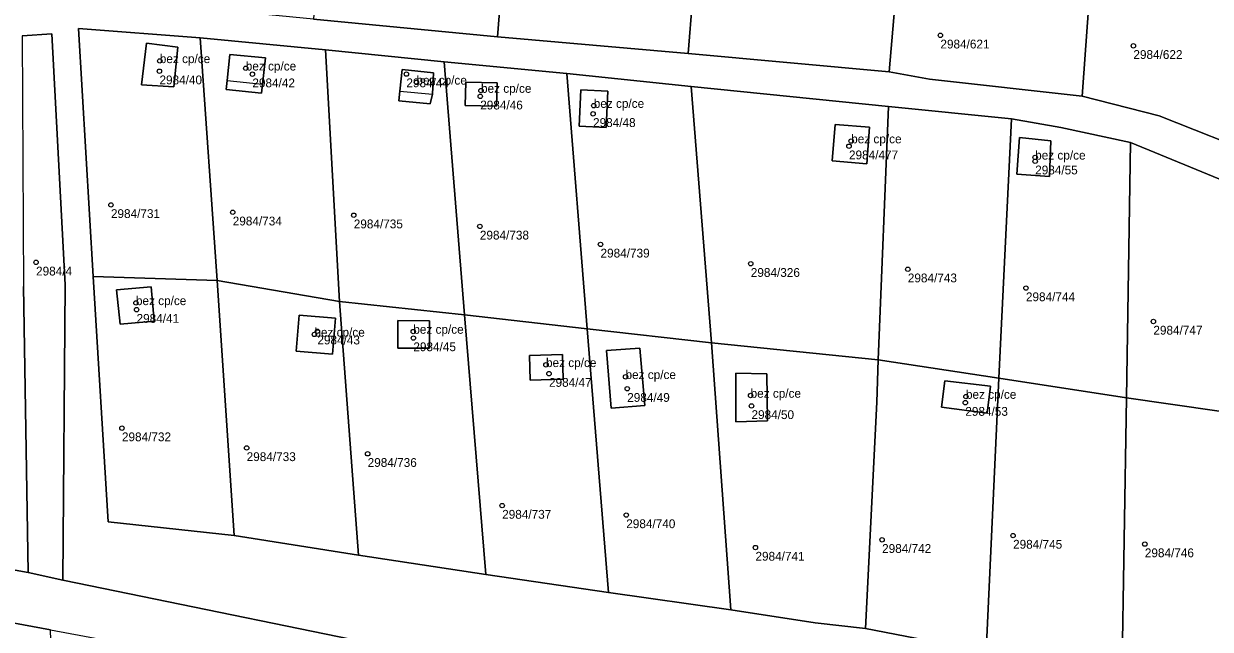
# Model space of a CAD drawing. Extents: x -878211 to -870363, y -1058464 to -1052522.
# Drawn here: x -873583.7 to -873449, y -1056143.2 to -1056074.5 of the extents above; entities that cross this region are included whole.
import ezdxf

# ---------------------------------------------------------------- set-up
doc = ezdxf.new("R2010")
doc.units = 0
for name, color, linetype in [('Definiční body', 7, 'Continuous'), ('Polygon budovy', 7, 'Continuous'), ('Polygon parcely', 7, 'Continuous')]:
    doc.layers.add(name, color=color, linetype=linetype)

msp = doc.modelspace()

# ---------------------------------------------------------------- linework, layer by layer
at = {"layer": 'Definiční body'}
for centre in [(-873479.62, -1056075.82994), (-873457.71, -1056077.01994), (-873568.25, -1056078.72994), (-873568.29, -1056079.89994), (-873558.49, -1056079.56994), (-873557.74, -1056080.23994), (-873540.25, -1056080.22994), (-873539.11, -1056081.16994), (-873531.87, -1056082.74994), (-873531.78, -1056082.09994), (-873518.98, -1056083.80994), (-873519.06, -1056084.73994), (-873490, -1056088.40994), (-873489.75, -1056087.82994), (-873468.86, -1056089.67994), (-873468.86, -1056090.11994), (-873573.8, -1056095.06994), (-873559.97, -1056095.90994), (-873546.23, -1056096.23994), (-873531.91, -1056097.50994), (-873518.21, -1056099.54994), (-873582.3, -1056101.58994), (-873501.15, -1056101.74994), (-873483.32, -1056102.36994), (-873469.91, -1056104.50994), (-873570.96, -1056106.18994), (-873570.89, -1056106.95994), (-873455.44, -1056108.29994), (-873550.7, -1056109.76994), (-873550.36, -1056109.40994), (-873539.47, -1056109.43994), (-873539.46, -1056110.17994), (-873524.4, -1056113.21994), (-873524.06, -1056114.21994), (-873515.37, -1056114.57994), (-873515.18, -1056115.92994), (-873501.17, -1056116.69994), (-873476.72, -1056116.81994), (-873501.07, -1056117.87994), (-873476.79, -1056117.50994), (-873572.55, -1056120.39994), (-873558.39, -1056122.64994), (-873544.65, -1056123.30994), (-873529.38, -1056129.18994), (-873515.29, -1056130.25994), (-873471.37, -1056132.58994), (-873500.62, -1056133.94994), (-873486.24, -1056133.06994), (-873456.41, -1056133.55994)]:
    msp.add_circle(centre, 0.25, dxfattribs=at)
at = {"layer": 'Polygon budovy'}
for points in [[(-873569.77, -1056076.7), (-873570.31, -1056081.44), (-873566.65, -1056081.68), (-873566.22, -1056077.17)], [(-873560.6, -1056080.96), (-873556.58, -1056081.37), (-873556.26, -1056078.38), (-873560.31, -1056077.99)], [(-873541, -1056082.16), (-873537.3, -1056082.5), (-873537.17, -1056080.07), (-873540.75, -1056079.71)], [(-873533.59, -1056083.78), (-873530.04, -1056083.87), (-873529.95, -1056081.23), (-873533.5, -1056081.14)], [(-873517.56, -1056086.27), (-873517.39, -1056082.18), (-873520.46, -1056082), (-873520.64, -1056086.14)], [(-873491.92, -1056090.06), (-873487.97, -1056090.41), (-873487.66, -1056086.26), (-873491.56, -1056085.94)], [(-873470.64, -1056087.42), (-873470.93, -1056091.57), (-873467.23, -1056091.83), (-873467.07, -1056087.8)], [(-873569.24, -1056104.38), (-873573.16, -1056104.72), (-873572.76, -1056108.62), (-873568.88, -1056108.25)], [(-873552.42, -1056107.57), (-873552.75, -1056111.65), (-873548.65, -1056111.99), (-873548.31, -1056107.91)], [(-873541.21, -1056108.2), (-873541.24, -1056111.31), (-873537.64, -1056111.31), (-873537.61, -1056108.23)], [(-873526.29, -1056112.17), (-873526.19, -1056114.96), (-873522.47, -1056114.84), (-873522.53, -1056112.06)], [(-873517.55, -1056111.6), (-873517.01, -1056118.12), (-873513.17, -1056117.83), (-873513.75, -1056111.34)], [(-873502.86, -1056119.67), (-873499.25, -1056119.59), (-873499.34, -1056114.22), (-873502.85, -1056114.17)], [(-873479.13, -1056115.03), (-873479.51, -1056118.03), (-873474.32, -1056118.7), (-873473.93, -1056115.65)]]:
    msp.add_lwpolyline(points, close=True, dxfattribs=at)
at = {"layer": 'Polygon parcely'}
for points in [[(-873442.94, -1056089.64), (-873454.79, -1056084.97), (-873463.51, -1056082.72), (-873480.85, -1056080.8), (-873485.43, -1056079.98), (-873508.25, -1056077.9), (-873529.89, -1056076.01), (-873550.79, -1056073.98), (-873577.69, -1056071.35), (-873578.37, -1056055.55), (-873580.17, -1056025.32), (-873560.67, -1056028.41), (-873547.73, -1056030.46), (-873526.95, -1056033.87), (-873505.43, -1056037.4), (-873493.18, -1056040.2), (-873491.25, -1056041.29), (-873482.42, -1056042.98), (-873461.05, -1056047.58), (-873452.14, -1056049.56), (-873439.31, -1056053.22)], [(-873583.88, -1056075.87), (-873580.52, -1056075.67), (-873578.98, -1056104.13)], [(-873445.53, -1056152.08), (-873459.02, -1056149.18), (-873474.41, -1056145.79), (-873488.11, -1056143.14), (-873493.84, -1056142.5), (-873503.43, -1056141), (-873517.3, -1056139.06), (-873531.23, -1056137.02), (-873545.7, -1056134.8), (-873559.82, -1056132.59), (-873574.12, -1056131.03), (-873575.8, -1056103.2), (-873577.5, -1056075.05), (-873563.66, -1056076.11), (-873549.44, -1056077.47), (-873535.98, -1056078.82), (-873522.05, -1056080.16), (-873507.91, -1056081.65), (-873485.52, -1056083.92), (-873471.53, -1056085.31), (-873465.93, -1056086.28), (-873458.04, -1056088), (-873442.49, -1056094.37)], [(-873233.13, -1056211.3), (-873258.39, -1056203.81), (-873288.18, -1056196.8), (-873300.97, -1056193.75), (-873316.94, -1056189.94), (-873359.74, -1056179.73), (-873430.29, -1056166.44), (-873443.77, -1056163.9), (-873536.08, -1056146.51), (-873579.25, -1056137.66), (-873583.21, -1056136.78), (-873640.57, -1056126.39), (-873663.43, -1056120.04), (-873669.67, -1056117.9), (-873683.77, -1056104.56), (-873698.77, -1056094.59), (-873705.76, -1056091.7), (-873717.22, -1056089.4), (-873720.7, -1056089.42), (-873762.63, -1056089.66), (-873840.34, -1056089.55), (-873878.08, -1056089.5)], [(-873640.57, -1056126.39), (-873583.21, -1056136.78), (-873583.71, -1056104.32)], [(-873578.98, -1056104.13), (-873579.25, -1056137.66), (-873536.08, -1056146.51), (-873443.77, -1056163.9)], [(-873603.98, -1056138.97), (-873580.66, -1056143.3), (-873536.99, -1056151.43), (-873510.04, -1056156.4), (-873469.01, -1056162.46), (-873443.87, -1056167.66), (-873430.95, -1056170.33), (-873360.98, -1056184.79), (-873317.75, -1056195.16), (-873301.81, -1056198.98), (-873289.4, -1056201.96), (-873278.56, -1056204.51), (-873259.87, -1056208.9), (-873253.05, -1056210.89), (-873234.74, -1056216.24), (-873228.37, -1056218.32)]]:
    msp.add_lwpolyline(points, dxfattribs=at)
for points in [[(-873528.31, -1056055.97), (-873550.88, -1056052.35), (-873551.84, -1056057.55), (-873549.71, -1056057.99), (-873550.79, -1056073.98), (-873529.89, -1056076.01)], [(-873523.81, -1056056.32), (-873528.31, -1056055.97), (-873529.89, -1056076.01), (-873508.25, -1056077.9), (-873507.76, -1056071.74), (-873506.91, -1056059.22)], [(-873485.43, -1056079.98), (-873483.97, -1056062.78), (-873498.82, -1056060.61), (-873506.91, -1056059.22), (-873507.76, -1056071.74), (-873508.25, -1056077.9)], [(-873462.32, -1056065.98), (-873483.97, -1056062.78), (-873485.43, -1056079.98), (-873480.85, -1056080.8), (-873463.51, -1056082.72)], [(-873442.94, -1056089.64), (-873441.18, -1056071.55), (-873462.32, -1056065.98), (-873463.51, -1056082.72), (-873454.79, -1056084.97)], [(-873583.21, -1056136.78), (-873579.25, -1056137.66), (-873578.98, -1056104.13), (-873580.52, -1056075.67), (-873583.88, -1056075.87), (-873583.71, -1056104.32)], [(-873575.8, -1056103.2), (-873561.73, -1056103.65), (-873563.66, -1056076.11), (-873577.5, -1056075.05)], [(-873549.44, -1056077.47), (-873563.66, -1056076.11), (-873561.73, -1056103.65), (-873547.84, -1056106.02)], [(-873570.31, -1056081.44), (-873566.65, -1056081.68), (-873566.22, -1056077.17), (-873569.77, -1056076.7)], [(-873570.31, -1056081.44), (-873569.77, -1056076.7), (-873566.22, -1056077.17), (-873566.65, -1056081.68)], [(-873547.84, -1056106.02), (-873533.64, -1056107.55), (-873535.98, -1056078.82), (-873549.44, -1056077.47)], [(-873556.26, -1056078.38), (-873560.31, -1056077.99), (-873560.6, -1056080.96), (-873560.7, -1056081.99), (-873556.69, -1056082.41), (-873556.58, -1056081.37)], [(-873556.26, -1056078.38), (-873556.58, -1056081.37), (-873556.69, -1056082.41), (-873560.7, -1056081.99), (-873560.6, -1056080.96), (-873560.31, -1056077.99)], [(-873522.05, -1056080.16), (-873535.98, -1056078.82), (-873533.64, -1056107.55), (-873519.71, -1056109.13)], [(-873541.11, -1056083.28), (-873537.57, -1056083.6), (-873537.3, -1056082.5), (-873537.17, -1056080.07), (-873540.75, -1056079.71), (-873541, -1056082.16)], [(-873541.11, -1056083.28), (-873541, -1056082.16), (-873540.75, -1056079.71), (-873537.17, -1056080.07), (-873537.3, -1056082.5), (-873537.57, -1056083.6)], [(-873519.71, -1056109.13), (-873505.62, -1056110.72), (-873507.91, -1056081.65), (-873522.05, -1056080.16)], [(-873533.59, -1056083.78), (-873530.04, -1056083.87), (-873529.95, -1056081.23), (-873533.5, -1056081.14)], [(-873533.59, -1056083.78), (-873533.5, -1056081.14), (-873529.95, -1056081.23), (-873530.04, -1056083.87)], [(-873520.64, -1056086.14), (-873517.56, -1056086.27), (-873517.39, -1056082.18), (-873520.46, -1056082)], [(-873520.64, -1056086.14), (-873520.46, -1056082), (-873517.39, -1056082.18), (-873517.56, -1056086.27)], [(-873485.52, -1056083.92), (-873507.91, -1056081.65), (-873505.62, -1056110.72), (-873486.7, -1056112.65)], [(-873471.53, -1056085.31), (-873485.52, -1056083.92), (-873486.7, -1056112.65), (-873473, -1056114.74)], [(-873458.51, -1056116.98), (-873458.04, -1056088), (-873465.93, -1056086.28), (-873471.53, -1056085.31), (-873473, -1056114.74)], [(-873487.66, -1056086.26), (-873487.97, -1056090.41), (-873491.92, -1056090.06), (-873491.56, -1056085.94)], [(-873487.66, -1056086.26), (-873491.56, -1056085.94), (-873491.92, -1056090.06), (-873487.97, -1056090.41)], [(-873470.64, -1056087.42), (-873470.93, -1056091.57), (-873467.23, -1056091.83), (-873467.07, -1056087.8)], [(-873470.64, -1056087.42), (-873467.07, -1056087.8), (-873467.23, -1056091.83), (-873470.93, -1056091.57)], [(-873442.49, -1056094.37), (-873458.04, -1056088), (-873458.51, -1056116.98), (-873442.96, -1056119.18)], [(-873559.82, -1056132.59), (-873561.73, -1056103.65), (-873575.8, -1056103.2), (-873574.12, -1056131.03)], [(-873568.88, -1056108.25), (-873569.24, -1056104.38), (-873573.16, -1056104.72), (-873572.76, -1056108.62)], [(-873568.88, -1056108.25), (-873572.76, -1056108.62), (-873573.16, -1056104.72), (-873569.24, -1056104.38)], [(-873547.84, -1056106.02), (-873561.73, -1056103.65), (-873559.82, -1056132.59), (-873545.7, -1056134.8)], [(-873533.64, -1056107.55), (-873547.84, -1056106.02), (-873545.7, -1056134.8), (-873531.23, -1056137.02)], [(-873552.42, -1056107.57), (-873552.75, -1056111.65), (-873548.65, -1056111.99), (-873548.31, -1056107.91)], [(-873552.42, -1056107.57), (-873548.31, -1056107.91), (-873548.65, -1056111.99), (-873552.75, -1056111.65)], [(-873537.64, -1056111.31), (-873537.61, -1056108.23), (-873541.21, -1056108.2), (-873541.24, -1056111.31)], [(-873537.64, -1056111.31), (-873541.24, -1056111.31), (-873541.21, -1056108.2), (-873537.61, -1056108.23)], [(-873517.3, -1056139.06), (-873519.71, -1056109.13), (-873533.64, -1056107.55), (-873531.23, -1056137.02)], [(-873519.71, -1056109.13), (-873517.3, -1056139.06), (-873503.43, -1056141), (-873505.62, -1056110.72)], [(-873486.7, -1056112.65), (-873505.62, -1056110.72), (-873503.43, -1056141), (-873493.84, -1056142.5), (-873488.11, -1056143.14), (-873486.83, -1056117.46)], [(-873526.19, -1056114.96), (-873522.47, -1056114.84), (-873522.53, -1056112.06), (-873526.29, -1056112.17)], [(-873526.19, -1056114.96), (-873526.29, -1056112.17), (-873522.53, -1056112.06), (-873522.47, -1056114.84)], [(-873517.55, -1056111.6), (-873517.01, -1056118.12), (-873513.17, -1056117.83), (-873513.75, -1056111.34)], [(-873517.55, -1056111.6), (-873513.75, -1056111.34), (-873513.17, -1056117.83), (-873517.01, -1056118.12)], [(-873473, -1056114.74), (-873486.7, -1056112.65), (-873486.83, -1056117.46), (-873488.11, -1056143.14), (-873474.41, -1056145.79)], [(-873499.25, -1056119.59), (-873499.34, -1056114.22), (-873502.85, -1056114.17), (-873502.86, -1056119.67)], [(-873499.25, -1056119.59), (-873502.86, -1056119.67), (-873502.85, -1056114.17), (-873499.34, -1056114.22)], [(-873473.93, -1056115.65), (-873479.13, -1056115.03), (-873479.51, -1056118.03), (-873474.32, -1056118.7)], [(-873473.93, -1056115.65), (-873474.32, -1056118.7), (-873479.51, -1056118.03), (-873479.13, -1056115.03)], [(-873459.02, -1056149.18), (-873458.51, -1056116.98), (-873473, -1056114.74), (-873474.41, -1056145.79)], [(-873442.96, -1056119.18), (-873458.51, -1056116.98), (-873459.02, -1056149.18), (-873445.53, -1056152.08)], [(-873580.66, -1056143.3), (-873603.98, -1056138.97), (-873602.15, -1056238.04), (-873605.34, -1056284.92), (-873583.91, -1056294.81), (-873577.84, -1056230.12)]]:
    msp.add_lwpolyline(points, close=True, dxfattribs=at)

# ---------------------------------------------------------------- texts
at = {"layer": 'Definiční body'}
for s, p in [('2984/621', (-873479.62, -1056077.319)), ('2984/622', (-873457.71, -1056078.509)), ('bez cp/ce', (-873568.25, -1056078.98)), ('bez cp/ce', (-873558.49, -1056079.82)), ('2984/40', (-873568.29, -1056081.389)), ('2984/42', (-873557.74, -1056081.729)), ('2984/44', (-873540.25, -1056081.719)), ('bez cp/ce', (-873539.11, -1056081.419)), ('bez cp/ce', (-873531.78, -1056082.35)), ('2984/46', (-873531.87, -1056084.239)), ('bez cp/ce', (-873518.98, -1056084.06)), ('2984/48', (-873519.06, -1056086.229)), ('bez cp/ce', (-873489.75, -1056088.08)), ('2984/477', (-873490, -1056089.899)), ('bez cp/ce', (-873468.86, -1056089.929)), ('2984/55', (-873468.86, -1056091.609)), ('2984/731', (-873573.8, -1056096.559)), ('2984/734', (-873559.97, -1056097.399)), ('2984/735', (-873546.23, -1056097.729)), ('2984/738', (-873531.91, -1056098.999)), ('2984/739', (-873518.21, -1056101.039)), ('2984/4', (-873582.3, -1056103.079)), ('2984/326', (-873501.15, -1056103.239)), ('2984/743', (-873483.32, -1056103.859)), ('bez cp/ce', (-873570.96, -1056106.44)), ('2984/744', (-873469.91, -1056105.999)), ('2984/41', (-873570.89, -1056108.449)), ('bez cp/ce', (-873550.7, -1056110.02)), ('2984/43', (-873550.36, -1056110.899)), ('bez cp/ce', (-873539.47, -1056109.69)), ('2984/747', (-873455.44, -1056109.789)), ('2984/45', (-873539.46, -1056111.669)), ('bez cp/ce', (-873524.4, -1056113.47)), ('bez cp/ce', (-873515.37, -1056114.83)), ('2984/47', (-873524.06, -1056115.709)), ('2984/49', (-873515.18, -1056117.419)), ('bez cp/ce', (-873501.17, -1056116.95)), ('bez cp/ce', (-873476.72, -1056117.07)), ('2984/53', (-873476.79, -1056118.999)), ('2984/50', (-873501.07, -1056119.369)), ('2984/732', (-873572.55, -1056121.889)), ('2984/733', (-873558.39, -1056124.139)), ('2984/736', (-873544.65, -1056124.799)), ('2984/737', (-873529.38, -1056130.679)), ('2984/740', (-873515.29, -1056131.749)), ('2984/742', (-873486.24, -1056134.559)), ('2984/745', (-873471.37, -1056134.079)), ('2984/746', (-873456.41, -1056135.049)), ('2984/741', (-873500.62, -1056135.439))]:
    msp.add_text(s, height=0.999996, dxfattribs=at).set_placement(p)

doc.saveas('drawing.dxf')
